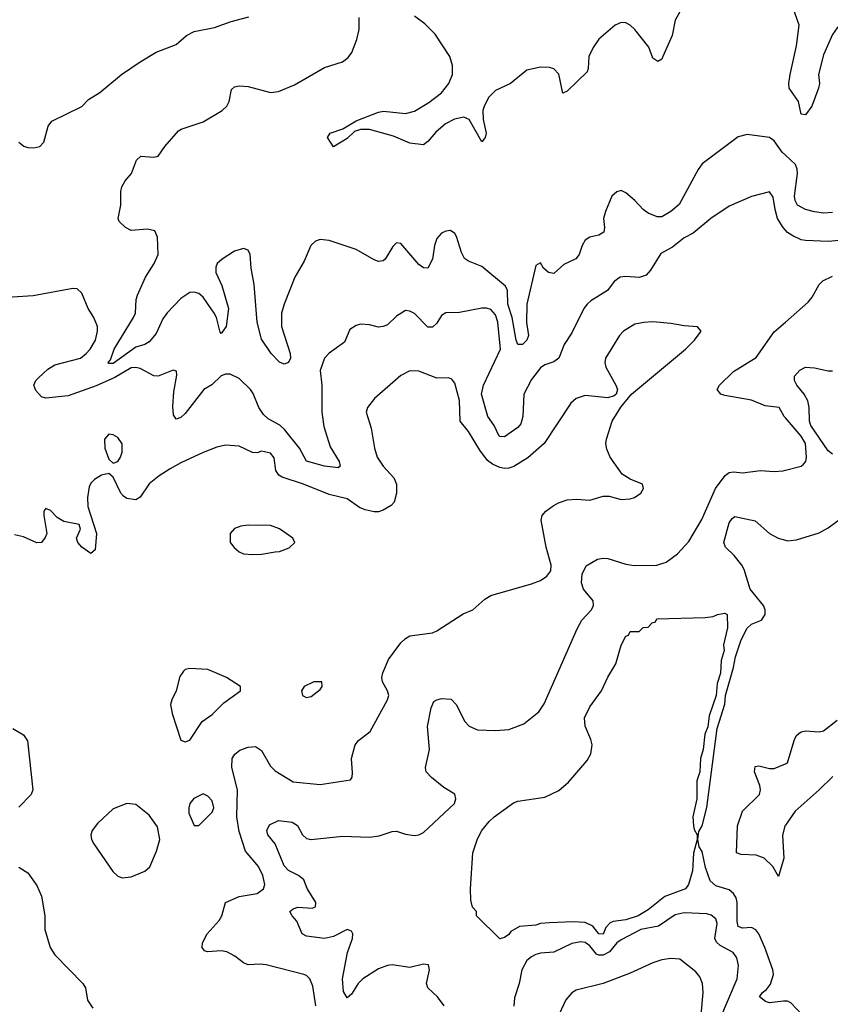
# Model space of a CAD drawing. Header units: inches. Extents: x 1694797 to 1849917, y 907313 to 1017959.
# Tile 601 of 656: x 1836594 to 1840200, y 924237 to 928614. Entities that reach past the tile are written whole.
import ezdxf

# ---------------------------------------------------------------- set-up
doc = ezdxf.new("R2010")
doc.units = ezdxf.units.IN
doc.header["$MEASUREMENT"] = 0
doc.layers.add('B8932', color=7, linetype='Continuous')
doc.layers.add('B8942', color=7, linetype='Continuous')

msp = doc.modelspace()

# ---------------------------------------------------------------- linework, layer by layer
at = {"layer": 'B8932', "color": 5}
for points, elevation in [([(1836590.4, 928070), (1836612.3, 928052.3), (1836630, 928045.4), (1836656, 928044), (1836682.7, 928050), (1836701.6, 928070), (1836719.6, 928140.4), (1836737.1, 928162.9), (1836870, 928228.9), (1836900.2, 928259.8), (1836949.9, 928290.1), (1837046.3, 928370), (1837130, 928427.4), (1837200.9, 928470), (1837290, 928504.2), (1837335.5, 928544.5), (1837370, 928562), (1837460.7, 928579.3), (1837533.9, 928606.1), (1837612.6, 928627.4)], 740), ([(1840000, 928012.5), (1839985.9, 928025.9), (1839950, 928076.4), (1839930, 928090.8), (1839830, 928104.4), (1839790, 928093), (1839630, 927973.3), (1839612, 927948), (1839527.5, 927792.5), (1839490, 927761.3), (1839450, 927737.7), (1839430, 927737.3), (1839390, 927753.4), (1839367.1, 927770), (1839330, 927811.1), (1839290, 927845.1), (1839270, 927854.5), (1839250, 927849.4), (1839228.4, 927830), (1839199.1, 927760.9), (1839191.4, 927730), (1839195.8, 927690), (1839191.8, 927670), (1839170, 927656.8), (1839130, 927647.4), (1839110, 927634.3), (1839095.8, 927610), (1839082, 927570), (1839068.3, 927551.7), (1839014.6, 927525.4), (1838970, 927486.4), (1838945.6, 927490), (1838923.6, 927510), (1838910, 927532.7), (1838890, 927521.2), (1838849.2, 927350), (1838848.6, 927268.6), (1838856.6, 927210), (1838849.3, 927190), (1838830, 927170.7), (1838810, 927169.7), (1838802.7, 927190), (1838784.5, 927290), (1838765.3, 927350), (1838763.6, 927410), (1838754.5, 927430), (1838650, 927517), (1838590, 927540.3), (1838572.9, 927552.9), (1838558.8, 927578.8), (1838537.4, 927650), (1838530, 927663), (1838510, 927676.9), (1838490, 927674.7), (1838470, 927664.7), (1838450, 927642), (1838438.7, 927610), (1838430, 927549.4), (1838410, 927509.7), (1838390, 927510.8), (1838370, 927526.2), (1838290, 927618.7), (1838270, 927622.9), (1838254, 927606), (1838219.5, 927550), (1838210, 927542.6), (1838190, 927539.7), (1838170, 927546.4), (1838090, 927592.4), (1837970, 927633.3), (1837930, 927637.4), (1837910, 927629.6), (1837888.9, 927610), (1837859.4, 927540.6), (1837817.5, 927470), (1837770, 927349.3), (1837759, 927310), (1837758.8, 927250), (1837797.5, 927130), (1837798, 927110), (1837789.8, 927089.8), (1837770, 927082.6), (1837750, 927091.9), (1837713.1, 927130), (1837670, 927193.6), (1837650.4, 927270), (1837637.1, 927437.1), (1837623.2, 927510), (1837618.8, 927570), (1837610, 927589.6), (1837590, 927596.8), (1837550, 927584.7), (1837494, 927550), (1837472, 927530), (1837465.9, 927514.1), (1837466.4, 927490), (1837492.7, 927432.7), (1837522.1, 927330), (1837512.9, 927250), (1837490, 927219.7), (1837485, 927225), (1837468.9, 927290), (1837459.4, 927310), (1837410, 927381.3), (1837390, 927396.3), (1837370, 927403), (1837350, 927401.4), (1837310, 927375.4), (1837250, 927310.9), (1837230, 927284.7), (1837200.2, 927219.8), (1837170, 927182.7), (1837150, 927170.8), (1837110, 927159), (1837010, 927085.4), (1836990, 927085.7), (1836987.9, 927090), (1836997.4, 927102.6), (1837014.7, 927150), (1837100.5, 927290), (1837109, 927310), (1837111.9, 927370), (1837117.2, 927390), (1837154, 927470), (1837191.2, 927530), (1837209.9, 927570), (1837206.9, 927646.9), (1837195.5, 927675.5), (1837162.6, 927682.6), (1837090, 927677.7), (1837065.1, 927690), (1837036.9, 927716.9), (1837032.2, 927730), (1837044.3, 927790), (1837044.3, 927850), (1837048.5, 927871.5), (1837062.8, 927897.2), (1837090.8, 927930), (1837113.7, 927990), (1837132.1, 928007.9), (1837190, 928002.4), (1837210, 928007.4), (1837238.7, 928050), (1837299.7, 928120.3), (1837312, 928128), (1837410, 928160.2), (1837494.3, 928210), (1837515.8, 928230), (1837525.4, 928250), (1837536.3, 928303.7), (1837550, 928316.4), (1837570, 928320.3), (1837610, 928317.8), (1837710, 928290.2), (1837745.4, 928294.6), (1837815.6, 928324.4), (1837950, 928402.2), (1838030, 928427.2), (1838054.5, 928445.5), (1838071.7, 928468.3), (1838093.3, 928526.7), (1838103.8, 928570), (1838104.5, 928624.5)], 720), ([(1839530, 928649.7), (1839510, 928612.2), (1839496.2, 928543.8), (1839455.5, 928450), (1839450, 928438.4), (1839432.2, 928427.8), (1839410, 928443.1), (1839392.7, 928492.7), (1839330, 928571), (1839310, 928589.9), (1839290, 928600.8), (1839270, 928602.1), (1839243, 928590), (1839170, 928528.3), (1839144.7, 928490), (1839125.8, 928450), (1839122.7, 928397.3), (1839117.8, 928382.2), (1839030, 928297.2), (1839010, 928287.6), (1838992.4, 928372.4), (1838970, 928395.1), (1838950, 928401.4), (1838910, 928403.2), (1838850, 928390.4), (1838777.8, 928330), (1838710, 928299), (1838680.4, 928270), (1838659.3, 928230), (1838654.6, 928210), (1838655.5, 928170), (1838668.8, 928110), (1838664.2, 928090), (1838650, 928071.1), (1838594, 928170), (1838570, 928181.1), (1838528, 928172), (1838488.7, 928151.3), (1838445.4, 928114.6), (1838410, 928072.9), (1838390, 928058), (1838330, 928065.4), (1838256.2, 928096.2), (1838150, 928126.4), (1838110, 928125.5), (1838083, 928117), (1838050, 928086.7), (1837990, 928049.6), (1837963.7, 928090), (1837975.1, 928110), (1838031.2, 928128.8), (1838090, 928165), (1838190, 928203.7), (1838212.7, 928207.3), (1838310, 928197.2), (1838350, 928207), (1838413.8, 928246.2), (1838470.5, 928289.5), (1838503.1, 928330), (1838519.2, 928370), (1838519.5, 928410), (1838506.6, 928450), (1838441.3, 928550), (1838396, 928596), (1838349.7, 928629.7)], 680), ([(1840000, 927679.2), (1839990, 927689.7), (1839965.2, 927730), (1839954, 927770), (1839945.7, 927825.7), (1839930, 927849.5), (1839850, 927828.4), (1839750, 927785.7), (1839668.9, 927730), (1839590, 927665.3), (1839550, 927643.9), (1839497.7, 927602.3), (1839445.3, 927574.7), (1839399.7, 927500.3), (1839380.8, 927479.2), (1839350, 927468.7), (1839290, 927473.1), (1839264.9, 927470), (1839238, 927450), (1839208.5, 927410), (1839135.3, 927364.7), (1839118.7, 927350), (1839103.6, 927330), (1839050, 927222), (1839015.3, 927170), (1838992, 927110), (1838970, 927093.7), (1838930, 927079.7), (1838910, 927066.9), (1838870, 927014), (1838835.9, 926950), (1838831.7, 926850), (1838822.7, 926817.3), (1838810, 926800.8), (1838750, 926759.4), (1838730, 926761.2), (1838725.8, 926765.8), (1838705.2, 926810), (1838676.1, 926850), (1838648.7, 926950), (1838657.7, 926990), (1838732.1, 927150), (1838720.5, 927270), (1838710, 927302), (1838690, 927326), (1838670, 927332.5), (1838650, 927331.6), (1838550, 927312), (1838490, 927311.1), (1838470, 927299.7), (1838450, 927265.3), (1838430, 927246.6), (1838410, 927247), (1838350, 927307.4), (1838330, 927318.9), (1838310, 927321.3), (1838270, 927296.9), (1838230, 927258.3), (1838210, 927249.7), (1838190, 927247.6), (1838150, 927258), (1838110, 927261.2), (1838090, 927254), (1838063, 927237), (1838038.7, 927181.3), (1837970, 927132), (1837950.2, 927109.8), (1837930, 927055.3), (1837937.5, 926990), (1837937.3, 926870), (1837946.3, 926806.3), (1837975.1, 926715.1), (1838014.3, 926650), (1838019.5, 926630), (1838010, 926622.7), (1837950, 926629.2), (1837870, 926651.5), (1837838.9, 926710), (1837772.1, 926792.1), (1837751.7, 926811.7), (1837699.7, 926839.7), (1837678.8, 926858.8), (1837657.7, 926890), (1837632.7, 926952.7), (1837620.7, 926970), (1837570, 927019.8), (1837530, 927037.7), (1837510, 927039.1), (1837490, 927030.8), (1837448.8, 926991.2), (1837412.8, 926970), (1837330, 926863.1), (1837310, 926845), (1837290, 926838.3), (1837277.7, 926857.7), (1837274.6, 926894.6), (1837279.6, 926960.4), (1837293.2, 927033.2), (1837291, 927051), (1837276.3, 927056.3), (1837210, 927029.8), (1837190, 927031.4), (1837130, 927064.2), (1837110, 927068.7), (1837090, 927066.4), (1837016.9, 927023.1), (1836934, 926986), (1836810, 926942.3), (1836710, 926932.1), (1836690, 926937.6), (1836665.7, 926965.7), (1836657.3, 926990), (1836665.4, 927010), (1836677.3, 927022.7), (1836719.3, 927060.7), (1836750, 927080.1), (1836863.5, 927110), (1836889.7, 927130), (1836906.6, 927150), (1836931, 927190), (1836940.5, 927230), (1836939.6, 927250), (1836922.9, 927290), (1836898.7, 927330), (1836870, 927399), (1836850, 927417.2), (1836830, 927419.5), (1836653.6, 927386.4), (1836490, 927376.8)], 740), ([(1837911.7, 924230), (1837897.6, 924317.6), (1837884.7, 924350), (1837870, 924364.7), (1837857.2, 924370), (1837690, 924412.9), (1837664, 924416), (1837610, 924412.1), (1837590, 924421.5), (1837551.3, 924451.3), (1837514.7, 924470), (1837490, 924474.4), (1837429.8, 924469.8), (1837415.3, 924475.3), (1837405.6, 924490), (1837407.1, 924510), (1837427, 924550), (1837481.1, 924610), (1837493.5, 924630), (1837509.9, 924690.1), (1837570, 924716.5), (1837650.5, 924729.5), (1837677.6, 924750), (1837684.1, 924770), (1837675.4, 924810), (1837656.8, 924850), (1837597.8, 924917.8), (1837570, 925005.6), (1837559.1, 925070), (1837562.7, 925190), (1837537.5, 925290), (1837539.6, 925330), (1837550.8, 925349.2), (1837573.4, 925366.6), (1837610, 925380.9), (1837643.4, 925383.4), (1837670, 925365.3), (1837710, 925295.6), (1837730, 925274.4), (1837810, 925226.7), (1837930, 925214.3), (1838065.2, 925234.8), (1838072.5, 925247.5), (1838074, 925266), (1838069.7, 925330), (1838086.6, 925390), (1838101.6, 925410), (1838152.8, 925450), (1838229.8, 925590.2), (1838235.3, 925610), (1838229.8, 925630), (1838207.2, 925670), (1838205, 925690), (1838209.2, 925710), (1838233.7, 925770), (1838290, 925844.5), (1838310, 925863.9), (1838330, 925875.5), (1838430, 925888.9), (1838450, 925897.4), (1838566.7, 925973.3), (1838610, 925991.1), (1838662.5, 926037.5), (1838690, 926054), (1838870, 926106), (1838910, 926120.8), (1838939.4, 926140.6), (1838956.6, 926163.4), (1838958.8, 926190), (1838936.3, 926270), (1838914.3, 926390), (1838918.7, 926410), (1838934.3, 926430), (1838966.3, 926453.7), (1838990, 926466.8), (1839030, 926479.3), (1839070, 926483.2), (1839130, 926478.9), (1839190, 926496.5), (1839216, 926496), (1839270, 926481.6), (1839310, 926484.9), (1839329.4, 926490.6), (1839357.2, 926510), (1839369.2, 926530), (1839364, 926550), (1839310, 926572), (1839273.4, 926593.4), (1839220.9, 926670), (1839205.4, 926705.4), (1839200.9, 926730), (1839203.7, 926750), (1839229.6, 926830), (1839267.9, 926892.1), (1839316, 926950), (1839555.4, 927150), (1839595.6, 927190), (1839625.2, 927230), (1839609.3, 927249.3), (1839550, 927252.8), (1839490, 927264), (1839410, 927271.6), (1839370, 927268.7), (1839330, 927260.3), (1839280.2, 927230), (1839262, 927210), (1839199.7, 927110), (1839196.9, 927090), (1839202, 927070), (1839246.3, 926990), (1839253, 926970), (1839247.7, 926950), (1839238.6, 926941.4), (1839210, 926932.8), (1839110, 926943.5), (1839068.8, 926930), (1839046.3, 926910), (1838927.5, 926730), (1838853.6, 926666.4), (1838791.4, 926628.6), (1838770, 926620.8), (1838750, 926618.8), (1838730, 926623.2), (1838697.7, 926637.7), (1838675.3, 926655.3), (1838640.9, 926700.9), (1838590, 926783.1), (1838553.6, 926830), (1838550, 926921.2), (1838530, 926999), (1838516.6, 927016.6), (1838501.5, 927021.5), (1838450, 927020.5), (1838370, 927051), (1838330, 927053.7), (1838290, 927032.8), (1838172.8, 926930), (1838141.1, 926890), (1838135.3, 926870), (1838157.8, 926797.8), (1838172.8, 926710), (1838184.7, 926670), (1838210.3, 926630), (1838257.9, 926577.9), (1838270.2, 926550), (1838270.2, 926509.8), (1838259, 926470), (1838245.8, 926454.2), (1838210, 926433.5), (1838190, 926426.2), (1838170, 926426.2), (1838130, 926435.5), (1838105.4, 926445.4), (1838050, 926483.9), (1837970, 926504.1), (1837856.8, 926550), (1837760.7, 926580.7), (1837745.8, 926590), (1837732.7, 926610), (1837726.2, 926666.2), (1837710, 926687.8), (1837670, 926695.6), (1837650, 926689.4), (1837630, 926689.6), (1837570, 926718.7), (1837510, 926722.6), (1837470, 926713.5), (1837410.2, 926689.8), (1837310, 926644.4), (1837262.4, 926617.6), (1837213.7, 926586.3), (1837169.2, 926550.8), (1837130, 926492), (1837110, 926479.7), (1837070, 926486.3), (1837056, 926496), (1837044.2, 926510), (1837010, 926581.2), (1836990, 926597.2), (1836958, 926590), (1836926.8, 926570), (1836910, 926553.2), (1836902.8, 926537.2), (1836895.8, 926490), (1836896.4, 926450), (1836934.9, 926330), (1836930, 926258), (1836910, 926241.2), (1836869.7, 926269.7), (1836852.7, 926290), (1836846.6, 926310), (1836864, 926350), (1836858, 926370), (1836790, 926383.7), (1836760.6, 926400.6), (1836730, 926432.7), (1836710, 926441.2), (1836700.7, 926430), (1836700.4, 926410), (1836714, 926330), (1836707.5, 926312.5), (1836690.6, 926289.4), (1836670, 926289.2), (1836610, 926315.1), (1836570, 926324.5)], 760), ([(1840000, 926843.7), (1839994.5, 926850), (1839972, 926890), (1839910, 926898.3), (1839850, 926923.5), (1839730, 926943.1), (1839712.7, 926950), (1839696, 926970), (1839707, 926990), (1839769.6, 927050), (1839870, 927112.9), (1839950, 927226.3), (1840000, 927270)], 740), ([(1838482, 924230), (1838452.1, 924270), (1838409.9, 924310), (1838403.6, 924330), (1838417.3, 924390), (1838412.3, 924412.3), (1838390, 924415), (1838330, 924400.1), (1838250, 924412), (1838230, 924409.4), (1838190, 924394.8), (1838119.8, 924350), (1838099.8, 924330), (1838070, 924282.6), (1838050, 924266), (1838034.4, 924294.4), (1838029.9, 924350), (1838052.2, 924467.8), (1838074.5, 924530), (1838076.4, 924550), (1838070, 924562), (1838050, 924569.7), (1837990, 924538.3), (1837950.1, 924529.9), (1837870, 924539.9), (1837849.8, 924550), (1837826.2, 924606.2), (1837806, 924630), (1837796.2, 924650), (1837810, 924661.3), (1837831.1, 924668.9), (1837895.2, 924664.8), (1837909.4, 924670.6), (1837911.2, 924690), (1837872.6, 924752.6), (1837857.7, 924790), (1837833.3, 924810), (1837790, 924832), (1837770, 924852.4), (1837730, 924949.8), (1837698, 924990), (1837693.3, 925010), (1837704.9, 925035.1), (1837745.2, 925054.8), (1837806.4, 925046.4), (1837830, 925031.4), (1837852.3, 924990), (1837870, 924974.7), (1837890, 924970.2), (1838030, 924984.4), (1838150, 924979.8), (1838193.3, 924986.7), (1838250, 925005.8), (1838270, 925006.4), (1838310, 924993.2), (1838350, 924987.1), (1838370, 924990.2), (1838390, 925001.3), (1838527.6, 925130), (1838534.7, 925150), (1838530, 925171.6), (1838481.3, 925201.3), (1838425.6, 925245.6), (1838402.4, 925270), (1838400.1, 925280.1), (1838398.3, 925290), (1838417, 925370), (1838408.2, 925471.8), (1838424.4, 925555.6), (1838436.6, 925583.4), (1838448.8, 925591.2), (1838470, 925595.8), (1838513, 925593), (1838535.6, 925570), (1838574.1, 925494.1), (1838593.8, 925473.8), (1838630, 925457.1), (1838710, 925453.7), (1838770, 925458), (1838836.2, 925483.8), (1838903.3, 925536.7), (1838926.6, 925573.4), (1839073.3, 925906.7), (1839095, 925945), (1839138, 925990), (1839146.4, 926010), (1839144.5, 926030), (1839102.1, 926082.1), (1839092.8, 926110), (1839095.4, 926150), (1839113.9, 926186.1), (1839164.6, 926215.4), (1839190, 926219.8), (1839210, 926218.9), (1839290, 926193.6), (1839328.2, 926188.2), (1839428.9, 926188.9), (1839470, 926202.5), (1839520, 926240), (1839570, 926294.3), (1839627.9, 926392.1), (1839689.5, 926530.5), (1839731.5, 926588.5), (1839750, 926600.7), (1839770, 926603.8), (1839810, 926599.7), (1839890, 926610.2), (1839950, 926606.4), (1839990.8, 926609.2), (1840000, 926611.5)], 740), ([(1840000, 924250.8), (1839991.2, 924251.2), (1839930, 924244.1), (1839911.3, 924250), (1839885.4, 924270), (1839898.5, 924290), (1839916.4, 924303.6), (1839934.1, 924325.9), (1839946.9, 924370), (1839944, 924390), (1839909.3, 924490), (1839881.6, 924550), (1839867.9, 924567.9), (1839850, 924578.3), (1839810, 924575.6), (1839790, 924583.5), (1839785.1, 924605.1), (1839785.8, 924690), (1839780.6, 924710), (1839769.6, 924729.6), (1839750, 924745.8), (1839690, 924763.7), (1839665.4, 924785.4), (1839645, 924845), (1839630, 924916.4), (1839617.1, 924937.1), (1839610.5, 924970), (1839614.5, 925005.5), (1839630, 925030.2), (1839650, 925112.7), (1839696.8, 925463.2), (1839730, 925570.7), (1839734.2, 925610), (1839770, 925734.4), (1839778, 925782), (1839802.8, 925857.2), (1839830, 925908.9), (1839850, 925927.4), (1839894.5, 925945.5), (1839909.6, 925970.4), (1839909.6, 925990), (1839903, 926010), (1839842.8, 926082.8), (1839816.7, 926170), (1839805.9, 926190), (1839772.8, 926232.8), (1839733.3, 926270), (1839726.8, 926290), (1839750, 926378), (1839762.8, 926397.2), (1839775.1, 926404.9), (1839866.2, 926386.2), (1839930, 926330.3), (1839968, 926310), (1840000, 926300.9)], 720), ([(1836563.2, 925463.2), (1836610, 925435.6), (1836627.8, 925407.8), (1836651.5, 925190), (1836644, 925170), (1836590, 925113.3)], 760), ([(1840000, 925033.6), (1839997.5, 925030), (1839986.9, 924986.9), (1839993, 924887), (1839970, 924805.2), (1839944.5, 924850), (1839906.2, 924886.2), (1839870, 924900.3), (1839802.9, 924902.9), (1839783.1, 924910), (1839787, 925030), (1839810, 925095), (1839884.9, 925170), (1839889.2, 925190), (1839887.1, 925210), (1839862.7, 925270), (1839865.4, 925294.6), (1839882.7, 925297.3), (1839930, 925286), (1839950, 925286), (1840000, 925306.2)], 680), ([(1836590, 924847.1), (1836630, 924821.3), (1836670, 924764.9), (1836690, 924718), (1836705.3, 924630), (1836705.5, 924570), (1836729.5, 924489.5), (1836750, 924457.4), (1836875.3, 924330), (1836886.5, 924310), (1836895.6, 924255.6), (1836919.2, 924219.2)], 760), ([(1839707.8, 924170), (1839786.1, 924350), (1839791.2, 924410), (1839783.5, 924443.5), (1839768, 924468), (1839710, 924498.7), (1839693.6, 924513.6), (1839686.7, 924530), (1839696.3, 924596.3), (1839690, 924616.3), (1839670, 924633.8), (1839650, 924638.8), (1839550, 924644.4), (1839510, 924635), (1839436.2, 924583.8), (1839356.4, 924570), (1839270, 924524), (1839250, 924510.8), (1839217.1, 924470), (1839190, 924455.5), (1839170, 924455), (1839160.5, 924460.5), (1839130, 924497), (1839110, 924511.4), (1839090, 924515.3), (1839050, 924506.8), (1838970, 924468.7), (1838910, 924464.7), (1838890, 924458), (1838870, 924448.3), (1838850, 924431.1), (1838827.8, 924390), (1838815.8, 924330), (1838794.9, 924265.1), (1838791.5, 924228.5)], 740), ([(1839624.9, 924190), (1839634, 924290), (1839630.8, 924330), (1839619.1, 924359.1), (1839602, 924382), (1839530, 924437.7), (1839490, 924440.8), (1839450, 924434.2), (1839410, 924421.1), (1839310, 924375.4), (1839190.1, 924329.9), (1839070, 924299.7), (1839050, 924288.3), (1839022.9, 924257.1), (1838992.8, 924190)], 760)]:
    msp.add_lwpolyline(points, dxfattribs=dict(at, elevation=elevation))
for points, elevation in [([(1836990, 926771.8), (1836970.8, 926750), (1836973, 926710), (1836990, 926661), (1837010, 926642.8), (1837030, 926650.7), (1837041.6, 926670), (1837050, 926692), (1837050, 926728), (1837030, 926757), (1837010, 926769.3)], 760), ([(1837610, 926367.6), (1837577.3, 926362.7), (1837550, 926352), (1837530.6, 926330), (1837530.7, 926290), (1837547.3, 926267.3), (1837570, 926248.4), (1837590, 926240.4), (1837630, 926236.4), (1837670, 926238), (1837730, 926248.2), (1837750, 926250.6), (1837793.1, 926266.9), (1837817.2, 926290), (1837809.2, 926310), (1837750, 926351.5), (1837710, 926366)], 780), ([(1839190, 924549.5), (1839170, 924550.7), (1839144.2, 924584.2), (1839110, 924601.4), (1839055.7, 924604.3), (1838950, 924599.9), (1838910, 924596.1), (1838890, 924588.8), (1838817.1, 924582.9), (1838779.3, 924560.7), (1838770, 924547.3), (1838750, 924534), (1838730, 924528), (1838626, 924630), (1838626, 924650), (1838608.4, 924668.4), (1838600.2, 924700.2), (1838599.5, 924750), (1838609.9, 924910), (1838630, 924972.4), (1838650, 925010.3), (1838682, 925050), (1838704.2, 925070), (1838790, 925132.3), (1838810, 925139.7), (1838930, 925158.6), (1838992, 925188), (1839034.8, 925225.2), (1839118.4, 925321.6), (1839134.2, 925350), (1839139.8, 925390), (1839134.7, 925414.7), (1839110, 925473.2), (1839106.8, 925510), (1839130, 925559.3), (1839182.4, 925630), (1839210, 925690.8), (1839246, 925750), (1839270, 925834), (1839290, 925874), (1839302, 925878), (1839310, 925894), (1839350, 925894), (1839367.3, 925912.7), (1839390, 925914), (1839407.3, 925932.7), (1839422, 925938), (1839428.9, 925951.1), (1839643.2, 925956.8), (1839679.3, 925960.7), (1839698, 925970), (1839730, 925976.3), (1839741, 925970), (1839742.8, 925910), (1839724.5, 925835.5), (1839727.3, 925810), (1839713.8, 925766.2), (1839711.1, 925708.9), (1839696.4, 925663.6), (1839692.4, 925610), (1839661, 925519), (1839655, 925470), (1839642.1, 925437.9), (1839635, 925370), (1839622.1, 925330), (1839618.9, 925270), (1839605.8, 925230), (1839605.5, 925150), (1839588.6, 925070), (1839590.9, 925030.9), (1839594.4, 925014.4), (1839607.7, 924990), (1839608, 924970), (1839590.8, 924909.2), (1839586.3, 924830), (1839569.6, 924770), (1839556.4, 924750), (1839463.2, 924716.8), (1839390, 924656.4), (1839344.4, 924630), (1839290, 924612), (1839234.4, 924605.6), (1839220.2, 924599.8), (1839201.7, 924578.3)], 720), ([(1837350, 925729.2), (1837330, 925725.2), (1837322, 925718), (1837306.2, 925693.8), (1837290.5, 925630), (1837270.4, 925590), (1837265.3, 925570), (1837272.4, 925530), (1837310, 925412), (1837330, 925404), (1837350, 925411.3), (1837405.6, 925494.4), (1837450, 925524.9), (1837502.3, 925577.7), (1837575.3, 925630), (1837575.3, 925650), (1837513.2, 925690), (1837430, 925725.6)], 780), ([(1837938, 925670), (1837902, 925670), (1837858.8, 925650), (1837847.3, 925630), (1837851.3, 925610), (1837870, 925600.7), (1837890, 925604.9), (1837930, 925636), (1837939.3, 925650)], 780), ([(1837410, 925173.2), (1837368.5, 925151.5), (1837350.5, 925130), (1837346, 925110), (1837346.7, 925086.7), (1837370, 925032), (1837390, 925031.3), (1837450, 925090.8), (1837456.9, 925110), (1837450, 925141.2), (1837430, 925162.7)], 780), ([(1837070, 925129.7), (1837010, 925106.6), (1836939.3, 925040.7), (1836916.4, 925010), (1836910.4, 924990), (1836912.7, 924970), (1836923.8, 924950), (1837007.3, 924827.3), (1837030, 924807.3), (1837050, 924799.1), (1837090, 924803.1), (1837151.1, 924828.9), (1837172.4, 924847.6), (1837201.7, 924918.3), (1837217, 924970), (1837206.2, 925026.2), (1837170, 925078), (1837110, 925125.1)], 780)]:
    msp.add_lwpolyline(points, close=True, dxfattribs=dict(at, elevation=elevation))
at = {"layer": 'B8942', "color": 5}
for points, elevation in [([(1840442, 928650), (1840430, 928610), (1840410, 928585.8), (1840390, 928572.7), (1840370, 928567.9), (1840288.1, 928591.9), (1840250, 928589.8), (1840230, 928577.7), (1840210, 928548.4), (1840170, 928458), (1840146.7, 928370), (1840152.6, 928330), (1840147.8, 928310), (1840118.4, 928230), (1840090, 928190.7), (1840070, 928194.3), (1840059, 928250), (1840016.9, 928310), (1840015.1, 928330), (1840021.5, 928370), (1840050, 928498.7), (1840062, 928590), (1840032.8, 928670)], 680), ([(1840210, 927757.3), (1840170, 927753.5), (1840130, 927760.1), (1840090, 927770.4), (1840054.6, 927790), (1840043.6, 927810), (1840040.8, 927830), (1840054.1, 927930), (1840052.8, 927950), (1840044.5, 927970), (1840000, 928012.5)], 720), ([(1840290, 927636.4), (1840190, 927628.7), (1840090, 927632.4), (1840070, 927636.2), (1840033.1, 927653.1), (1840010, 927668.7), (1840000, 927679.2)], 740), ([(1840000, 927270), (1840101.4, 927358.6), (1840119.5, 927380.5), (1840150, 927436.3), (1840166.8, 927453.2), (1840210, 927473.8)], 740), ([(1840210, 926683.3), (1840190, 926697.8), (1840113.9, 926810), (1840107.4, 926830), (1840105.7, 926890), (1840099.8, 926919.8), (1840083.2, 926950), (1840050.5, 926990), (1840040.2, 927010), (1840041.2, 927030), (1840063.7, 927056.3), (1840090, 927069.3), (1840130, 927067.2), (1840190, 927053.2), (1840210, 927052.6)], 720), ([(1840000, 926611.5), (1840070, 926628.9), (1840081.4, 926638.6), (1840090.6, 926649.4), (1840094.6, 926670), (1840089.8, 926730), (1840070, 926763.4), (1840000, 926843.7)], 740), ([(1840000, 926300.9), (1840010, 926298), (1840050, 926301.3), (1840150, 926333.1), (1840190, 926355.8), (1840270, 926414.8)], 720), ([(1840000, 925306.2), (1840009.8, 925310.2), (1840038.6, 925410), (1840048.2, 925430), (1840059.4, 925440.6), (1840070, 925448.3), (1840090, 925452.3), (1840150, 925448.2), (1840170, 925453), (1840230, 925500.1)], 680), ([(1840210.5, 925250), (1840150, 925189.9), (1840043.9, 925096.1), (1840000, 925033.6)], 680), ([(1840150.7, 924110.7), (1840023.9, 924243.9), (1840010, 924250.4), (1840000, 924250.8)], 720)]:
    msp.add_lwpolyline(points, dxfattribs=dict(at, elevation=elevation))

doc.saveas('drawing.dxf')
